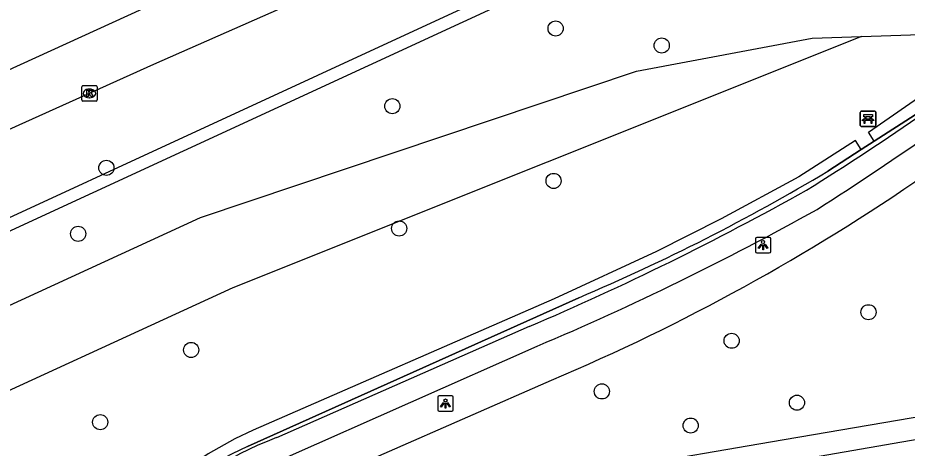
# Model space of a CAD drawing. Extents: x 162880 to 165536, y 384011 to 385179.
# Drawn here: x 164166.2 to 164223.7, y 384911.4 to 384939.3 of the extents above; entities that cross this region are included whole.
import ezdxf

# ---------------------------------------------------------------- set-up
doc = ezdxf.new("R2010")
doc.units = 0
for name, color, linetype in [('IMGEO_Bank', 7, 'Continuous'), ('IMGEO_Boom', 7, 'Continuous'), ('IMGEO_Gemengd_bos', 7, 'Continuous'), ('IMGEO_Groenvoorziening', 7, 'Continuous'), ('IMGEO_Haag', 7, 'Continuous'), ('IMGEO_Hek', 7, 'Continuous'), ('IMGEO_Kolk', 7, 'Continuous'), ('IMGEO_Lichtpunt', 7, 'Continuous'), ('IMGEO_Loofbos', 7, 'Continuous'), ('IMGEO_Muur', 7, 'Continuous'), ('IMGEO_Parkeervlak_open', 7, 'Continuous'), ('IMGEO_Rijbaan_regionaal_gesloten', 7, 'Continuous'), ('IMGEO_Voetpad_gesloten', 7, 'Continuous')]:
    doc.layers.add(name, color=color, linetype=linetype)

msp = doc.modelspace()

# ---------------------------------------------------------------- linework, layer by layer
at = {"layer": 'IMGEO_Bank'}
for p, q in [((164220.632, 384932.304), (164220.632, 384933.145)), ((164220.632, 384933.145), (164220.632, 384932.304)), ((164220.707, 384933.229), (164221.548, 384933.229)), ((164221.548, 384933.229), (164220.707, 384933.229)), ((164220.941, 384932.735), (164220.941, 384932.841)), ((164220.985, 384932.841), (164220.985, 384932.735)), ((164221.273, 384932.847), (164220.991, 384932.847)), ((164221.279, 384932.735), (164221.279, 384932.841)), ((164221.323, 384932.841), (164221.323, 384932.735)), ((164221.632, 384933.154), (164221.632, 384932.313)), ((164221.632, 384932.313), (164221.632, 384933.154)), ((164221.557, 384932.229), (164220.716, 384932.229)), ((164220.716, 384932.229), (164221.557, 384932.229)), ((164221.329, 384932.627), (164220.936, 384932.627)), ((164220.991, 384932.729), (164221.273, 384932.729))]:
    msp.add_line(p, q, dxfattribs=at)
for points in [[(164220.935, 384932.847), (164220.849, 384932.847), (164220.849, 384933.008), (164221.412, 384933.008), (164221.412, 384932.847), (164221.329, 384932.847)], [(164220.879, 384932.627), (164220.737, 384932.627), (164220.849, 384932.729), (164220.935, 384932.729)], [(164220.929, 384932.62), (164220.929, 384932.413), (164220.886, 384932.413), (164220.886, 384932.62)], [(164221.329, 384932.729), (164221.412, 384932.729), (164221.524, 384932.627), (164221.385, 384932.627)], [(164221.379, 384932.62), (164221.379, 384932.413), (164221.335, 384932.413), (164221.335, 384932.62)]]:
    msp.add_lwpolyline(points, dxfattribs=at)
for centre, radius, start, end in [((164220.71, 384933.151), 0.0779, 92.4484, 184.28452), ((164220.71, 384933.151), 0.0779, 92.4484, 184.28452), ((164220.934, 384932.84), 0.00671, 2.89567, 87.10433), ((164220.991, 384932.84), 0.00671, 92.89567, 177.10433), ((164221.273, 384932.84), 0.00671, 2.89567, 87.10433), ((164221.33, 384932.84), 0.00671, 92.89567, 177.10433), ((164221.554, 384933.151), 0.0779, 2.4484, 94.28452), ((164221.554, 384933.151), 0.0779, 2.4484, 94.28452), ((164220.71, 384932.307), 0.0779, 182.4484, 274.28452), ((164220.71, 384932.307), 0.0779, 182.4484, 274.28452), ((164220.879, 384932.62), 0.00671, 2.89567, 87.10433), ((164220.936, 384932.62), 0.00671, 92.89567, 177.10433), ((164220.934, 384932.736), 0.00671, 272.89567, 357.10433), ((164220.991, 384932.736), 0.00671, 182.89567, 267.10433), ((164221.273, 384932.736), 0.00671, 272.89567, 357.10433), ((164221.33, 384932.736), 0.00671, 182.89567, 267.10433), ((164221.328, 384932.62), 0.00671, 2.89567, 87.10433), ((164221.385, 384932.62), 0.00671, 92.89567, 177.10433), ((164221.554, 384932.307), 0.0779, 272.4484, 4.28452), ((164221.554, 384932.307), 0.0779, 272.4484, 4.28452)]:
    msp.add_arc(centre, radius, start, end, dxfattribs=at)
at = {"layer": 'IMGEO_Boom'}
for centre in [(164200.958, 384938.567), (164207.809, 384937.463), (164190.414, 384933.544), (164171.952, 384929.554), (164200.826, 384928.711), (164190.852, 384925.641), (164170.125, 384925.296), (164221.157, 384920.225), (164212.322, 384918.381), (164177.422, 384917.787), (164203.945, 384915.108), (164216.541, 384914.378), (164171.554, 384913.119), (164209.677, 384912.899)]:
    msp.add_circle(centre, 0.489, dxfattribs=at)
at = {"layer": 'IMGEO_Gemengd_bos'}
msp.add_lwpolyline([(164220.713, 384938.046), (164180.11, 384921.795), (164160.224, 384912.666), (164148.774, 384907.293)], dxfattribs=at)
at = {"layer": 'IMGEO_Groenvoorziening'}
for points in [[(164220.693, 384930.733), (164221.533, 384931.274)], [(164184.486, 384908.726), (164200.702, 384915.835)]]:
    msp.add_lwpolyline(points, dxfattribs=at)
msp.add_arc((164147.79, 385040.508), 135.436, 292.99674, 304.68763, dxfattribs=at)
at = {"layer": 'IMGEO_Haag'}
for points in [[(164221.533, 384931.274), (164221.166, 384931.865), (164226.225, 384935.368), (164231.57, 384939.353), (164239.106, 384945.889)], [(164221.533, 384931.274), (164224.177, 384932.976), (164224.523, 384933.2), (164224.662, 384933.312), (164226.587, 384934.878)], [(164220.693, 384930.733), (164220.326, 384931.323), (164216.659, 384928.982), (164211.642, 384926.257), (164207.473, 384924.157), (164200.857, 384921.082), (164181.431, 384912.595), (164180.247, 384912.033), (164178.519, 384911.069), (164176.7, 384909.811), (164174.626, 384908.015), (164172.869, 384906.156), (164171.911, 384904.944), (164171.132, 384903.775), (164169.873, 384901.563), (164169.013, 384899.657), (164168.212, 384897.083), (164167.911, 384894.929), (164167.9, 384893.886), (164167.893, 384893.145), (164168.198, 384893.199), (164168.544, 384893.26)], [(164218.529, 384929.339), (164220.693, 384930.733)], [(164181.06, 384911.558), (164202.461, 384921.164)], [(164255.811, 384918.838), (164236.654, 384915.56), (164214.833, 384911.826), (164196.269, 384908.649), (164181.135, 384906.059), (164183.479, 384893.645)]]:
    msp.add_lwpolyline(points, dxfattribs=at)
for centre, radius, start, end in [((164151.38, 385041.442), 130.675, 293.01043, 300.9213), ((164190.349, 384891.238), 22.342, 114.5664, 159.62745)]:
    msp.add_arc(centre, radius, start, end, dxfattribs=at)
at = {"layer": 'IMGEO_Hek'}
for points in [[(164224.177, 384932.976), (164221.533, 384931.274)], [(164221.533, 384931.274), (164220.693, 384930.733)], [(164220.693, 384930.733), (164218.529, 384929.339)], [(164202.461, 384921.164), (164181.06, 384911.558)]]:
    msp.add_lwpolyline(points, dxfattribs=at)
for centre, radius, start, end in [((164151.38, 385041.442), 130.675, 293.01043, 300.9213), ((164190.349, 384891.238), 22.342, 114.5664, 159.62745)]:
    msp.add_arc(centre, radius, start, end, dxfattribs=at)
at = {"layer": 'IMGEO_Kolk'}
for p, q in [((164170.357, 384933.943), (164170.357, 384934.795)), ((164170.432, 384934.869), (164171.284, 384934.869)), ((164170.845, 384934.649), (164170.87, 384934.649)), ((164171.358, 384934.795), (164171.358, 384933.943)), ((164170.868, 384934.089), (164170.843, 384934.089)), ((164171.284, 384933.869), (164170.432, 384933.869))]:
    msp.add_line(p, q, dxfattribs=at)
for points in [[(164170.357, 384933.943), (164170.357, 384934.795)], [(164170.432, 384934.869), (164171.284, 384934.869)], [(164170.678, 384934.569), (164170.801, 384934.569), (164170.801, 384934.418), (164170.931, 384934.569), (164171.095, 384934.569), (164170.949, 384934.418), (164171.102, 384934.169), (164170.95, 384934.169), (164170.865, 384934.333), (164170.801, 384934.266), (164170.801, 384934.169), (164170.678, 384934.169), (164170.678, 384934.569)], [(164171.358, 384934.795), (164171.358, 384933.943)], [(164171.284, 384933.869), (164170.432, 384933.869)]]:
    msp.add_lwpolyline(points, dxfattribs=at)
for centre, start, end in [((164170.434, 384934.793), 91.55205, 178.44795), ((164170.434, 384934.793), 91.55205, 178.44795), ((164171.282, 384934.793), 1.55205, 88.44795), ((164171.282, 384934.793), 1.55205, 88.44795), ((164170.434, 384933.945), 181.55205, 268.44795), ((164170.434, 384933.945), 181.55205, 268.44795), ((164171.282, 384933.945), 271.55205, 358.44795), ((164171.282, 384933.945), 271.55205, 358.44795)]:
    msp.add_arc(centre, 0.0765, start, end, dxfattribs=at)
for centre, major_axis, ratio, start_param, end_param in [((164170.844, 384934.369), (-0.387, 0.002), 0.722429, 4.712389, 7.853982), ((164170.869, 384934.369), (-0.39, 0.002), 0.717154, 1.570796, 4.712389)]:
    msp.add_ellipse(centre, major_axis=major_axis, ratio=ratio, start_param=start_param, end_param=end_param, dxfattribs=at)
at = {"layer": 'IMGEO_Lichtpunt'}
for p, q in [((164213.855, 384924.967), (164213.855, 384924.16)), ((164213.855, 384924.967), (164213.855, 384924.16)), ((164214.757, 384925.062), (164213.949, 384925.062)), ((164214.757, 384925.062), (164213.949, 384925.062)), ((164214.851, 384924.16), (164214.851, 384924.967)), ((164214.851, 384924.16), (164214.851, 384924.967)), ((164213.949, 384924.066), (164214.757, 384924.066)), ((164213.949, 384924.066), (164214.757, 384924.066)), ((164193.348, 384914.726), (164193.348, 384913.919)), ((164193.348, 384914.726), (164193.348, 384913.919)), ((164194.25, 384914.821), (164193.442, 384914.821)), ((164194.25, 384914.821), (164193.442, 384914.821)), ((164194.344, 384913.919), (164194.344, 384914.726)), ((164194.344, 384913.919), (164194.344, 384914.726)), ((164193.442, 384913.825), (164194.25, 384913.825)), ((164193.442, 384913.825), (164194.25, 384913.825))]:
    msp.add_line(p, q, dxfattribs=at)
for points in [[(164214.229, 384924.631), (164214.268, 384924.603), (164214.08, 384924.341), (164214.042, 384924.368), (164214.229, 384924.631)], [(164214.331, 384924.583), (164214.378, 384924.583), (164214.378, 384924.261), (164214.331, 384924.261), (164214.331, 384924.583)], [(164214.441, 384924.603), (164214.479, 384924.63), (164214.666, 384924.368), (164214.627, 384924.34), (164214.441, 384924.603)], [(164193.722, 384914.39), (164193.761, 384914.362), (164193.573, 384914.1), (164193.535, 384914.127), (164193.722, 384914.39)], [(164193.824, 384914.342), (164193.871, 384914.342), (164193.871, 384914.02), (164193.824, 384914.02), (164193.824, 384914.342)], [(164193.934, 384914.362), (164193.972, 384914.389), (164194.159, 384914.127), (164194.12, 384914.099), (164193.934, 384914.362)]]:
    msp.add_lwpolyline(points, dxfattribs=at)
for centre in [(164214.354, 384924.765), (164193.847, 384914.524)]:
    msp.add_circle(centre, 0.0994, dxfattribs=at)
for centre, start, end in [((164213.949, 384924.967), 90, 180), ((164213.949, 384924.967), 90, 180), ((164214.757, 384924.967), 0, 90), ((164214.757, 384924.967), 0, 90), ((164213.949, 384924.16), 180, 270), ((164213.949, 384924.16), 180, 270), ((164214.757, 384924.16), 270, 0), ((164214.757, 384924.16), 270, 360), ((164193.442, 384914.726), 90, 180), ((164193.442, 384914.726), 90, 180), ((164194.25, 384914.726), 0, 90), ((164194.25, 384914.726), 0, 90), ((164193.442, 384913.919), 180, 270), ((164193.442, 384913.919), 180, 270), ((164194.25, 384913.919), 270, 0), ((164194.25, 384913.919), 270, 360)]:
    msp.add_arc(centre, 0.0946, start, end, dxfattribs=at)
at = {"layer": 'IMGEO_Loofbos'}
for points in [[(164220.713, 384938.046), (164226.407, 384938.25), (164239.149, 384948.336)], [(164147.918, 384912.415), (164158.119, 384917.201), (164178.024, 384926.339), (164206.188, 384935.799), (164217.533, 384937.932), (164220.713, 384938.046)]]:
    msp.add_lwpolyline(points, dxfattribs=at)
at = {"layer": 'IMGEO_Muur'}
for points in [[(164200.612, 384942.085), (164200.456, 384942.424), (164096.894, 384894.556), (164097.59, 384893.077), (164094.686, 384891.713), (164094.002, 384893.195), (164090.38, 384891.428), (164028.566, 384858.623), (164029.317, 384857.211), (164003.031, 384843.382), (164002.673, 384844.106), (163992.862, 384838.663), (163904.353, 384789.557), (163905.165, 384788.158), (163898.84, 384784.624), (163898.055, 384786.032), (163851.73, 384760.24), (163852.526, 384758.821), (163848.3, 384756.508), (163847.517, 384757.905), (163830.64, 384748.494)], [(164200.795, 384941.688), (164147.169, 384916.901)]]:
    msp.add_lwpolyline(points, dxfattribs=at)
at = {"layer": 'IMGEO_Parkeervlak_open'}
msp.add_lwpolyline([(164216.817, 384904.984), (164215.87, 384910.553), (164236.099, 384914.076), (164237.094, 384908.539)], dxfattribs=at)
at = {"layer": 'IMGEO_Rijbaan_regionaal_gesloten'}
for points in [[(163746.451, 384711.077), (163775.991, 384727.906), (163831.875, 384759.566), (163922.856, 384810.618), (163989.543, 384847.584), (164018.488, 384863.379), (164049.693, 384879.822), (164089.819, 384900.11), (164135.969, 384922.347), (164180.496, 384942.699), (164211.617, 384956.322)], [(163802.215, 384738.589), (163806.699, 384741.137), (163829.125, 384753.852), (163852.299, 384766.881), (163989.862, 384843.563), (164000, 384849.214), (164050.321, 384876.053), (164099.056, 384900.61), (164120.666, 384911.245), (164144.651, 384922.332), (164153.885, 384926.74), (164175.004, 384936.259), (164201.359, 384947.888), (164213.333, 384952.939)]]:
    msp.add_lwpolyline(points, dxfattribs=at)
at = {"layer": 'IMGEO_Voetpad_gesloten'}
for points in [[(164199.243, 384919.294), (164182.927, 384912.118)], [(164183.455, 384910.793), (164199.776, 384918.037)]]:
    msp.add_lwpolyline(points, dxfattribs=at)
for centre, radius, start, end in [((164123.012, 385079.527), 178.295, 301.87645, 307.76359), ((164105.559, 385103.31), 209.133, 302.47082, 307.54012), ((164126.037, 385090.567), 186.262, 293.14295, 299.29207), ((164128.271, 385087.08), 183.545, 292.92838, 299.20763), ((164190.922, 384891.07), 22.516, 110.79894, 162.88994)]:
    msp.add_arc(centre, radius, start, end, dxfattribs=at)

doc.saveas('drawing.dxf')
